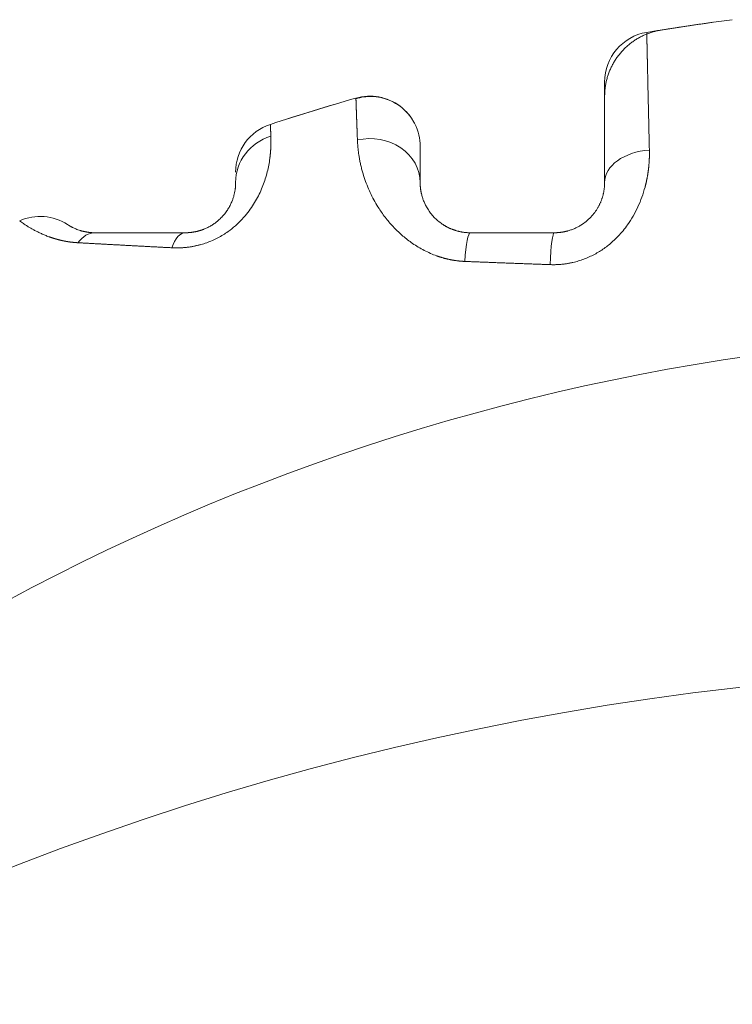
# Model space of a CAD drawing. Header units: millimetres. Extents: x 25069 to 61396, y 8621 to 21558.
# Tile 386 of 656: x 50032 to 50053, y 15471 to 15501. Entities that reach past the tile are written whole.
import ezdxf

# ---------------------------------------------------------------- set-up
doc = ezdxf.new("R2010")
doc.units = ezdxf.units.MM
doc.layers.add('10', color=7, linetype='Continuous')

msp = doc.modelspace()

# ---------------------------------------------------------------- linework, layer by layer
at = {"layer": '10', "color": 7, "linetype": 'Continuous', "lineweight": 15}
for centre, radius, start, end in [((50063.286, 15424.872), 76.5, 97.46959, 99.40043), ((50051.036, 15498.865), 1.5, 99.4004, 180), ((50063.286, 15424.872), 76.5, 106.06136, 108.05923), ((50042.536, 15496.944), 1.5, 0, 106.0614), ((50040.036, 15496.177), 1.5, 108.0592, 180), ((50032.71, 15493.356), 1.5, 56.9946, 114.0596), ((50063.286, 15424.872), 66.5, 44.36729, 137.22783), ((50063.286, 15394.872), 86.5, 62.17714, 117.24272)]:
    msp.add_arc(centre, radius, start, end, dxfattribs=at)
for centre, major_axis, ratio, start_param, end_param in [((50040.036, 15495.872), (1.5, 0), 0.962409, 1.876098, 3.141593), ((50042.536, 15495.872), (-1.5, 0), 0.870403, 3.141593, 4.961484), ((50051.036, 15495.872), (1.5, 0), 0.647322, 1.682021, 3.141593), ((50034.344, 15492.872), (0, -1.5), 0.570226, 3.141593, 3.782792), ((50037.036, 15492.872), (0, -1.5), 0.37988, 3.141593, 3.93502), ((50045.536, 15492.872), (0, -1.5), 0.124364, 3.141593, 4.267771), ((50048.036, 15492.872), (0, -1.5), 0.088225, 3.141593, 4.337587)]:
    msp.add_ellipse(centre, major_axis=major_axis, ratio=ratio, start_param=start_param, end_param=end_param, dxfattribs=at)
for points, weights in [([(50052.761, 15500.644), (50052.247, 15500.573), (50051.733, 15500.496), (50051.221, 15500.414)], [1, 0.999965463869, 0.999965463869, 1]), ([(50051.221, 15500.414), (50050.204, 15500.252), (50049.536, 15499.469), (50049.536, 15498.439)], [1, 0.840551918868, 0.840551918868, 1]), ([(50041.466, 15498.194), (50040.951, 15498.041), (50040.437, 15497.882), (50039.925, 15497.718)], [1, 0.999962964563, 0.999962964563, 1])]:
    msp.add_rational_spline(points, weights, degree=3, dxfattribs=at)
for points, knots in [([(50050.791, 15500.345), (50050.791, 15500.345), (50050.791, 15500.344), (50050.791, 15500.344), (50050.791, 15500.343), (50050.791, 15500.343), (50050.791, 15500.341), (50050.791, 15500.34), (50050.791, 15500.338), (50050.791, 15500.336), (50050.791, 15500.334), (50050.792, 15500.332), (50050.792, 15500.329), (50050.792, 15500.326), (50050.792, 15500.323), (50050.792, 15500.319), (50050.792, 15500.316), (50050.792, 15500.312), (50050.792, 15500.308), (50050.792, 15500.303), (50050.792, 15500.298), (50050.792, 15500.293), (50050.792, 15500.288), (50050.793, 15500.283), (50050.793, 15500.277), (50050.793, 15500.271), (50050.793, 15500.264), (50050.793, 15500.258), (50050.793, 15500.251), (50050.793, 15500.244), (50050.794, 15500.237), (50050.794, 15500.229), (50050.794, 15500.221), (50050.794, 15500.213), (50050.794, 15500.205), (50050.794, 15500.196), (50050.795, 15500.188), (50050.795, 15500.178), (50050.795, 15500.169), (50050.795, 15500.159), (50050.795, 15500.15), (50050.796, 15500.14), (50050.796, 15500.129), (50050.796, 15500.119), (50050.796, 15500.108), (50050.797, 15500.097), (50050.797, 15500.085), (50050.797, 15500.073), (50050.797, 15500.062), (50050.798, 15500.049), (50050.798, 15500.037), (50050.798, 15500.024), (50050.798, 15500.011), (50050.799, 15499.998), (50050.799, 15499.985), (50050.799, 15499.971), (50050.8, 15499.957), (50050.8, 15499.943), (50050.8, 15499.929), (50050.801, 15499.914), (50050.801, 15499.899), (50050.801, 15499.884), (50050.802, 15499.869), (50050.802, 15499.853), (50050.802, 15499.837), (50050.803, 15499.821), (50050.803, 15499.804), (50050.803, 15499.788), (50050.804, 15499.771), (50050.804, 15499.754), (50050.804, 15499.736), (50050.805, 15499.719), (50050.805, 15499.701), (50050.806, 15499.683), (50050.806, 15499.664), (50050.806, 15499.646), (50050.807, 15499.627), (50050.807, 15499.608), (50050.808, 15499.588), (50050.808, 15499.569), (50050.809, 15499.549), (50050.809, 15499.529), (50050.809, 15499.508), (50050.81, 15499.488), (50050.81, 15499.467), (50050.811, 15499.446), (50050.811, 15499.419), (50050.812, 15499.386), (50050.813, 15499.346), (50050.814, 15499.305), (50050.815, 15499.264), (50050.816, 15499.222), (50050.817, 15499.179), (50050.818, 15499.135), (50050.819, 15499.091), (50050.82, 15499.046), (50050.821, 15498.999), (50050.822, 15498.953), (50050.823, 15498.905), (50050.824, 15498.856), (50050.825, 15498.807), (50050.826, 15498.757), (50050.827, 15498.706), (50050.828, 15498.655), (50050.829, 15498.603), (50050.831, 15498.549), (50050.832, 15498.496), (50050.833, 15498.441), (50050.834, 15498.386), (50050.836, 15498.329), (50050.837, 15498.273), (50050.838, 15498.215), (50050.839, 15498.156), (50050.841, 15498.097), (50050.842, 15498.037), (50050.843, 15497.977), (50050.845, 15497.915), (50050.846, 15497.853), (50050.848, 15497.791), (50050.849, 15497.727), (50050.851, 15497.663), (50050.852, 15497.598), (50050.854, 15497.532), (50050.855, 15497.466), (50050.857, 15497.399), (50050.858, 15497.331), (50050.86, 15497.262), (50050.861, 15497.193), (50050.863, 15497.123), (50050.865, 15497.053), (50050.866, 15496.981), (50050.868, 15496.91), (50050.869, 15496.861), (50050.87, 15496.837)], [0, 0, 0, 0, 0.005845, 0.01169, 0.017536, 0.023382, 0.02923, 0.035078, 0.040926, 0.046776, 0.052626, 0.058477, 0.064329, 0.070181, 0.076035, 0.081888, 0.087743, 0.093599, 0.099455, 0.105312, 0.111169, 0.117028, 0.122887, 0.128747, 0.134608, 0.140469, 0.146332, 0.152195, 0.158059, 0.163923, 0.169789, 0.175655, 0.181522, 0.18739, 0.193258, 0.199128, 0.204998, 0.210869, 0.216741, 0.222614, 0.228487, 0.234361, 0.240237, 0.246112, 0.251989, 0.257867, 0.263745, 0.269625, 0.275505, 0.281386, 0.287268, 0.29315, 0.299034, 0.304918, 0.310804, 0.31669, 0.322577, 0.328465, 0.334353, 0.340243, 0.346133, 0.352025, 0.357917, 0.36381, 0.369704, 0.375599, 0.381495, 0.387391, 0.393289, 0.399188, 0.405087, 0.410987, 0.416888, 0.422791, 0.428694, 0.434598, 0.440502, 0.446408, 0.452315, 0.458223, 0.464131, 0.470041, 0.475951, 0.481862, 0.487775, 0.493688, 0.499602, 0.510244, 0.520897, 0.53156, 0.542233, 0.552916, 0.56361, 0.574314, 0.585029, 0.595754, 0.606489, 0.617235, 0.627991, 0.638758, 0.649535, 0.660323, 0.671121, 0.681929, 0.692748, 0.703578, 0.714418, 0.725269, 0.736131, 0.747002, 0.757885, 0.768778, 0.779682, 0.790596, 0.801521, 0.812457, 0.823403, 0.83436, 0.845328, 0.856306, 0.867295, 0.878295, 0.889305, 0.900326, 0.911358, 0.922401, 0.933454, 0.944518, 0.955593, 0.966678, 0.977775, 0.988882, 1, 1, 1, 1]), ([(50049.536, 15495.872), (50049.536, 15496.106), (50049.536, 15496.329), (50049.536, 15496.751), (50049.536, 15496.951), (50049.536, 15497.508), (50049.536, 15497.822), (50049.536, 15498.336), (50049.536, 15498.535), (50049.536, 15498.798), (50049.536, 15498.865), (50049.536, 15498.865)], [0, 0, 0, 0, 0.125, 0.125, 0.25, 0.25, 0.5, 0.5, 0.75, 0.75, 1, 1, 1, 1]), ([(50042.166, 15497.137), (50042.166, 15497.145), (50042.166, 15497.16), (50042.165, 15497.183), (50042.164, 15497.205), (50042.163, 15497.228), (50042.162, 15497.25), (50042.162, 15497.272), (50042.161, 15497.293), (50042.16, 15497.315), (50042.159, 15497.336), (50042.158, 15497.357), (50042.158, 15497.378), (50042.157, 15497.399), (50042.156, 15497.419), (50042.155, 15497.439), (50042.155, 15497.46), (50042.154, 15497.479), (50042.153, 15497.499), (50042.152, 15497.518), (50042.152, 15497.538), (50042.151, 15497.557), (50042.15, 15497.575), (50042.15, 15497.594), (50042.149, 15497.612), (50042.148, 15497.631), (50042.148, 15497.649), (50042.147, 15497.666), (50042.146, 15497.684), (50042.146, 15497.701), (50042.145, 15497.718), (50042.145, 15497.735), (50042.144, 15497.752), (50042.143, 15497.768), (50042.143, 15497.785), (50042.142, 15497.801), (50042.142, 15497.817), (50042.141, 15497.832), (50042.14, 15497.848), (50042.14, 15497.863), (50042.139, 15497.878), (50042.139, 15497.893), (50042.138, 15497.907), (50042.138, 15497.921), (50042.137, 15497.936), (50042.137, 15497.949), (50042.136, 15497.963), (50042.136, 15497.977), (50042.135, 15497.99), (50042.135, 15498.003), (50042.134, 15498.016), (50042.134, 15498.028), (50042.133, 15498.041), (50042.133, 15498.053), (50042.133, 15498.065), (50042.132, 15498.077), (50042.132, 15498.088), (50042.131, 15498.1), (50042.131, 15498.111), (50042.131, 15498.122), (50042.13, 15498.132), (50042.13, 15498.143), (50042.129, 15498.153), (50042.129, 15498.163), (50042.129, 15498.173), (50042.128, 15498.182), (50042.128, 15498.192), (50042.128, 15498.201), (50042.127, 15498.21), (50042.127, 15498.218), (50042.127, 15498.227), (50042.127, 15498.235), (50042.126, 15498.243), (50042.126, 15498.251), (50042.126, 15498.259), (50042.125, 15498.266), (50042.125, 15498.273), (50042.125, 15498.28), (50042.125, 15498.287), (50042.124, 15498.293), (50042.124, 15498.3), (50042.124, 15498.306), (50042.124, 15498.311), (50042.124, 15498.317), (50042.123, 15498.322), (50042.123, 15498.328), (50042.123, 15498.333), (50042.123, 15498.337), (50042.123, 15498.342), (50042.123, 15498.346), (50042.122, 15498.35), (50042.122, 15498.354), (50042.122, 15498.358), (50042.122, 15498.361), (50042.122, 15498.364), (50042.122, 15498.367), (50042.122, 15498.37), (50042.122, 15498.373), (50042.122, 15498.375), (50042.122, 15498.377), (50042.122, 15498.379), (50042.121, 15498.38), (50042.121, 15498.382), (50042.121, 15498.383), (50042.121, 15498.384), (50042.121, 15498.385), (50042.121, 15498.385), (50042.121, 15498.386), (50042.121, 15498.386), (50042.121, 15498.386)], [0, 0, 0, 0, 0.00945, 0.018899, 0.028344, 0.037788, 0.047229, 0.056668, 0.066104, 0.075538, 0.08497, 0.0944, 0.103828, 0.113253, 0.122676, 0.132096, 0.141515, 0.150931, 0.160345, 0.169757, 0.179167, 0.188574, 0.19798, 0.207383, 0.216784, 0.226183, 0.23558, 0.244975, 0.254367, 0.263758, 0.273146, 0.282533, 0.291917, 0.3013, 0.31068, 0.320058, 0.329435, 0.338809, 0.348181, 0.357552, 0.36692, 0.376286, 0.385651, 0.395014, 0.404374, 0.413733, 0.42309, 0.432445, 0.441798, 0.451149, 0.460498, 0.469846, 0.479192, 0.488536, 0.497878, 0.507218, 0.516556, 0.525893, 0.535228, 0.544561, 0.553893, 0.563223, 0.572551, 0.581877, 0.591202, 0.600525, 0.609846, 0.619166, 0.628484, 0.6378, 0.647115, 0.656428, 0.66574, 0.67505, 0.684359, 0.693665, 0.702971, 0.712275, 0.721577, 0.730878, 0.740177, 0.749475, 0.758771, 0.768066, 0.77736, 0.786652, 0.795942, 0.805231, 0.814519, 0.823805, 0.83309, 0.842374, 0.851656, 0.860937, 0.870217, 0.879495, 0.888772, 0.898048, 0.907323, 0.916596, 0.925868, 0.935139, 0.944408, 0.953676, 0.962943, 0.972209, 0.981474, 0.990738, 1, 1, 1, 1]), ([(50043.896, 15497.579), (50043.813, 15497.75), (50043.603, 15498.045), (50043.136, 15498.352), (50042.611, 15498.46), (50042.281, 15498.414), (50042.122, 15498.366)], [0, 0, 0, 0, 0.256215, 0.518529, 0.770622, 1, 1, 1, 1]), ([(50039.571, 15497.603), (50039.571, 15497.603), (50039.571, 15497.603), (50039.571, 15497.603), (50039.571, 15497.602), (50039.571, 15497.601), (50039.571, 15497.6), (50039.571, 15497.598), (50039.572, 15497.597), (50039.572, 15497.595), (50039.572, 15497.592), (50039.572, 15497.59), (50039.572, 15497.587), (50039.572, 15497.584), (50039.572, 15497.58), (50039.572, 15497.576), (50039.572, 15497.573), (50039.573, 15497.568), (50039.573, 15497.564), (50039.573, 15497.559), (50039.573, 15497.554), (50039.573, 15497.549), (50039.574, 15497.543), (50039.574, 15497.537), (50039.574, 15497.531), (50039.574, 15497.525), (50039.575, 15497.518), (50039.575, 15497.511), (50039.575, 15497.504), (50039.576, 15497.496), (50039.576, 15497.488), (50039.576, 15497.48), (50039.576, 15497.472), (50039.577, 15497.463), (50039.577, 15497.455), (50039.578, 15497.445), (50039.578, 15497.436), (50039.578, 15497.426), (50039.579, 15497.416), (50039.579, 15497.406), (50039.58, 15497.396), (50039.58, 15497.385), (50039.58, 15497.374), (50039.581, 15497.363), (50039.581, 15497.351), (50039.582, 15497.339), (50039.582, 15497.327), (50039.583, 15497.315), (50039.583, 15497.302), (50039.584, 15497.289), (50039.584, 15497.276), (50039.585, 15497.263), (50039.585, 15497.253), (50039.585, 15497.249)], [0, 0, 0, 0, 0.019558, 0.039118, 0.058679, 0.078241, 0.097804, 0.11737, 0.136936, 0.156505, 0.176075, 0.195646, 0.215219, 0.234794, 0.254371, 0.27395, 0.29353, 0.313112, 0.332696, 0.352283, 0.371871, 0.391461, 0.411053, 0.430648, 0.450245, 0.469844, 0.489445, 0.509048, 0.528654, 0.548262, 0.567873, 0.587486, 0.607101, 0.62672, 0.64634, 0.665964, 0.68559, 0.705218, 0.72485, 0.744484, 0.764121, 0.783761, 0.803404, 0.82305, 0.842698, 0.86235, 0.882005, 0.901663, 0.921324, 0.940988, 0.960655, 0.980326, 1, 1, 1, 1]), ([(50039.585, 15497.249), (50039.586, 15497.245), (50039.586, 15497.237), (50039.586, 15497.224), (50039.587, 15497.212), (50039.587, 15497.199), (50039.587, 15497.186), (50039.588, 15497.173), (50039.588, 15497.16), (50039.588, 15497.147), (50039.588, 15497.134), (50039.588, 15497.12), (50039.588, 15497.107), (50039.588, 15497.093), (50039.588, 15497.08), (50039.588, 15497.066), (50039.588, 15497.052), (50039.588, 15497.038), (50039.588, 15497.024), (50039.587, 15497.009), (50039.587, 15496.995), (50039.587, 15496.98), (50039.586, 15496.966), (50039.586, 15496.951), (50039.585, 15496.937), (50039.585, 15496.922), (50039.584, 15496.907), (50039.583, 15496.892), (50039.582, 15496.877), (50039.581, 15496.862), (50039.581, 15496.847), (50039.58, 15496.832), (50039.578, 15496.816), (50039.577, 15496.801), (50039.576, 15496.786), (50039.575, 15496.77), (50039.574, 15496.755), (50039.572, 15496.739), (50039.571, 15496.724), (50039.569, 15496.708), (50039.568, 15496.693), (50039.566, 15496.677), (50039.564, 15496.661), (50039.563, 15496.645), (50039.561, 15496.63), (50039.559, 15496.614), (50039.557, 15496.598), (50039.547, 15496.525), (50039.526, 15496.393), (50039.482, 15496.191), (50039.425, 15495.987), (50039.354, 15495.782), (50039.268, 15495.577), (50039.165, 15495.373), (50039.045, 15495.173), (50038.902, 15494.972), (50038.733, 15494.773), (50038.535, 15494.58), (50038.342, 15494.427), (50038.163, 15494.308), (50038.006, 15494.218), (50037.843, 15494.14), (50037.674, 15494.073), (50037.544, 15494.032), (50037.457, 15494.008), (50037.414, 15493.997), (50037.371, 15493.987), (50037.328, 15493.977), (50037.285, 15493.968), (50037.241, 15493.96), (50037.198, 15493.953), (50037.155, 15493.946), (50037.111, 15493.941), (50037.068, 15493.936), (50037.024, 15493.931), (50036.981, 15493.928), (50036.937, 15493.925), (50036.893, 15493.922), (50036.849, 15493.921), (50036.806, 15493.92), (50036.762, 15493.92), (50036.718, 15493.921), (50036.674, 15493.922), (50036.645, 15493.923), (50036.63, 15493.924)], [0, 0, 0, 0, 0.006175, 0.012316, 0.018423, 0.024497, 0.030538, 0.036545, 0.042519, 0.04846, 0.054367, 0.060241, 0.066082, 0.07189, 0.077664, 0.083405, 0.089114, 0.094789, 0.100431, 0.10604, 0.111616, 0.11716, 0.12267, 0.128148, 0.133593, 0.139005, 0.144384, 0.149731, 0.155045, 0.160327, 0.165576, 0.170792, 0.175977, 0.181128, 0.186248, 0.191335, 0.19639, 0.201413, 0.206404, 0.211363, 0.21629, 0.221184, 0.226047, 0.230878, 0.235678, 0.240445, 0.245181, 0.249886, 0.305332, 0.357824, 0.407506, 0.454547, 0.499145, 0.542807, 0.584352, 0.624116, 0.667661, 0.709141, 0.749323, 0.774981, 0.800059, 0.824824, 0.849554, 0.874529, 0.880659, 0.886781, 0.892899, 0.899018, 0.90514, 0.911271, 0.917413, 0.92357, 0.929747, 0.935947, 0.942173, 0.94843, 0.954721, 0.961049, 0.967419, 0.973833, 0.980295, 0.986808, 0.993375, 1, 1, 1, 1]), ([(50045.368, 15493.517), (50045.36, 15493.517), (50045.343, 15493.518), (50045.319, 15493.519), (50045.295, 15493.521), (50045.27, 15493.523), (50045.246, 15493.525), (50045.222, 15493.527), (50045.198, 15493.529), (50045.173, 15493.532), (50045.149, 15493.535), (50045.125, 15493.538), (50045.101, 15493.541), (50045.077, 15493.544), (50045.053, 15493.548), (50045.029, 15493.552), (50045.005, 15493.556), (50044.981, 15493.56), (50044.957, 15493.565), (50044.933, 15493.57), (50044.909, 15493.575), (50044.885, 15493.58), (50044.861, 15493.585), (50044.838, 15493.591), (50044.814, 15493.596), (50044.79, 15493.602), (50044.766, 15493.609), (50044.743, 15493.615), (50044.719, 15493.622), (50044.696, 15493.629), (50044.672, 15493.636), (50044.648, 15493.643), (50044.625, 15493.65), (50044.601, 15493.658), (50044.578, 15493.666), (50044.555, 15493.674), (50044.475, 15493.702), (50044.341, 15493.756), (50044.157, 15493.843), (50043.979, 15493.943), (50043.761, 15494.083), (50043.513, 15494.274), (50043.25, 15494.524), (50043.012, 15494.8), (50042.826, 15495.062), (50042.682, 15495.302), (50042.57, 15495.516), (50042.471, 15495.737), (50042.385, 15495.963), (50042.325, 15496.155), (50042.283, 15496.313), (50042.254, 15496.437), (50042.229, 15496.561), (50042.213, 15496.659), (50042.202, 15496.729), (50042.196, 15496.773), (50042.191, 15496.818), (50042.186, 15496.863), (50042.181, 15496.908), (50042.177, 15496.953), (50042.174, 15496.999), (50042.171, 15497.045), (50042.168, 15497.091), (50042.167, 15497.122), (50042.166, 15497.137)], [0, 0, 0, 0, 0.003538, 0.007075, 0.010612, 0.014149, 0.017687, 0.021225, 0.024766, 0.028307, 0.031851, 0.035397, 0.038947, 0.042499, 0.046055, 0.049615, 0.053179, 0.056748, 0.060322, 0.063901, 0.067486, 0.071078, 0.074676, 0.07828, 0.081892, 0.085512, 0.089139, 0.092775, 0.096419, 0.100072, 0.103734, 0.107406, 0.111088, 0.114781, 0.118484, 0.122197, 0.125922, 0.156551, 0.187622, 0.2193, 0.251739, 0.310231, 0.370971, 0.434587, 0.501633, 0.547564, 0.595412, 0.645285, 0.697284, 0.751497, 0.781124, 0.811636, 0.843044, 0.875354, 0.886801, 0.898473, 0.910371, 0.922495, 0.934845, 0.947422, 0.960225, 0.973256, 0.986514, 1, 1, 1, 1]), ([(50044.036, 15496.944), (50044.036, 15496.944), (50044.036, 15496.921), (50044.036, 15496.829), (50044.036, 15496.759), (50044.036, 15496.488), (50044.036, 15496.222), (50044.036, 15495.872)], [0, 0, 0, 0, 0.25, 0.25, 0.5, 0.5, 1, 1, 1, 1]), ([(50050.87, 15496.837), (50050.87, 15496.828), (50050.87, 15496.809), (50050.871, 15496.781), (50050.871, 15496.753), (50050.871, 15496.725), (50050.871, 15496.696), (50050.87, 15496.668), (50050.87, 15496.64), (50050.869, 15496.612), (50050.868, 15496.584), (50050.867, 15496.556), (50050.865, 15496.528), (50050.864, 15496.5), (50050.862, 15496.473), (50050.86, 15496.445), (50050.858, 15496.417), (50050.855, 15496.389), (50050.853, 15496.361), (50050.85, 15496.333), (50050.847, 15496.306), (50050.844, 15496.278), (50050.841, 15496.25), (50050.837, 15496.223), (50050.833, 15496.195), (50050.829, 15496.167), (50050.825, 15496.14), (50050.821, 15496.112), (50050.817, 15496.085), (50050.812, 15496.057), (50050.807, 15496.03), (50050.802, 15496.003), (50050.797, 15495.975), (50050.791, 15495.948), (50050.785, 15495.921), (50050.78, 15495.894), (50050.773, 15495.867), (50050.767, 15495.84), (50050.761, 15495.813), (50050.754, 15495.786), (50050.747, 15495.759), (50050.716, 15495.641), (50050.652, 15495.435), (50050.534, 15495.145), (50050.392, 15494.869), (50050.24, 15494.632), (50050.088, 15494.433), (50049.942, 15494.268), (50049.797, 15494.126), (50049.655, 15494.005), (50049.52, 15493.903), (50049.379, 15493.81), (50049.232, 15493.725), (50049.079, 15493.649), (50048.92, 15493.584), (50048.758, 15493.529), (50048.632, 15493.495), (50048.544, 15493.475), (50048.496, 15493.466), (50048.448, 15493.457), (50048.4, 15493.449), (50048.352, 15493.442), (50048.304, 15493.436), (50048.255, 15493.431), (50048.207, 15493.427), (50048.158, 15493.424), (50048.109, 15493.421), (50048.06, 15493.42), (50048.011, 15493.419), (50047.962, 15493.42), (50047.93, 15493.421), (50047.913, 15493.421)], [0, 0, 0, 0, 0.00671, 0.013393, 0.020051, 0.026683, 0.03329, 0.039871, 0.046427, 0.052959, 0.059466, 0.065948, 0.072407, 0.078841, 0.085252, 0.09164, 0.098004, 0.104346, 0.110665, 0.116961, 0.123236, 0.129488, 0.135719, 0.141928, 0.148117, 0.154284, 0.160431, 0.166558, 0.172664, 0.178751, 0.184818, 0.190866, 0.196895, 0.202906, 0.208898, 0.214872, 0.220828, 0.226767, 0.232688, 0.238592, 0.24448, 0.250352, 0.316066, 0.379328, 0.440661, 0.500638, 0.542892, 0.584343, 0.625255, 0.656976, 0.688283, 0.719322, 0.750243, 0.781764, 0.813007, 0.844146, 0.875355, 0.884266, 0.893161, 0.902041, 0.910912, 0.919778, 0.928643, 0.93751, 0.946384, 0.955269, 0.964169, 0.973089, 0.982031, 0.991, 1, 1, 1, 1]), ([(50037.036, 15494.372), (50037.041, 15494.372), (50037.05, 15494.372), (50037.064, 15494.372), (50037.077, 15494.372), (50037.091, 15494.373), (50037.105, 15494.373), (50037.119, 15494.374), (50037.132, 15494.375), (50037.146, 15494.376), (50037.16, 15494.377), (50037.174, 15494.378), (50037.188, 15494.38), (50037.201, 15494.381), (50037.215, 15494.383), (50037.229, 15494.384), (50037.243, 15494.386), (50037.257, 15494.388), (50037.27, 15494.39), (50037.284, 15494.393), (50037.298, 15494.395), (50037.312, 15494.397), (50037.326, 15494.4), (50037.339, 15494.403), (50037.353, 15494.406), (50037.367, 15494.409), (50037.381, 15494.412), (50037.394, 15494.415), (50037.408, 15494.419), (50037.422, 15494.422), (50037.435, 15494.426), (50037.449, 15494.43), (50037.463, 15494.434), (50037.476, 15494.438), (50037.49, 15494.442), (50037.503, 15494.446), (50037.517, 15494.451), (50037.53, 15494.456), (50037.544, 15494.46), (50037.557, 15494.465), (50037.571, 15494.47), (50037.614, 15494.487), (50037.688, 15494.519), (50037.787, 15494.572), (50037.88, 15494.63), (50037.968, 15494.694), (50038.06, 15494.773), (50038.151, 15494.865), (50038.237, 15494.97), (50038.311, 15495.078), (50038.372, 15495.186), (50038.42, 15495.29), (50038.458, 15495.389), (50038.485, 15495.481), (50038.506, 15495.568), (50038.517, 15495.629), (50038.523, 15495.671), (50038.526, 15495.694), (50038.528, 15495.717), (50038.53, 15495.739), (50038.532, 15495.761), (50038.534, 15495.781), (50038.535, 15495.801), (50038.535, 15495.82), (50038.536, 15495.838), (50038.536, 15495.855), (50038.536, 15495.866), (50038.536, 15495.872)], [0, 0, 0, 0, 0.003623, 0.00721, 0.010762, 0.01428, 0.017765, 0.021217, 0.024637, 0.028026, 0.031385, 0.034714, 0.038015, 0.041288, 0.044534, 0.047755, 0.05095, 0.054122, 0.057271, 0.060398, 0.063504, 0.066591, 0.069659, 0.072709, 0.075743, 0.078762, 0.081766, 0.084758, 0.087738, 0.090707, 0.093667, 0.096619, 0.099564, 0.102504, 0.105439, 0.108371, 0.111302, 0.114231, 0.117162, 0.120095, 0.123031, 0.125971, 0.149013, 0.172584, 0.19724, 0.22347, 0.251681, 0.292956, 0.338133, 0.387687, 0.441977, 0.501276, 0.558563, 0.619119, 0.68305, 0.750447, 0.772061, 0.793883, 0.815916, 0.838162, 0.860623, 0.8833, 0.906196, 0.929312, 0.95265, 0.976212, 1, 1, 1, 1]), ([(50044.036, 15495.872), (50044.036, 15495.867), (50044.036, 15495.856), (50044.037, 15495.84), (50044.037, 15495.824), (50044.038, 15495.808), (50044.038, 15495.791), (50044.039, 15495.775), (50044.041, 15495.758), (50044.042, 15495.741), (50044.044, 15495.724), (50044.045, 15495.707), (50044.047, 15495.69), (50044.049, 15495.673), (50044.052, 15495.656), (50044.055, 15495.638), (50044.057, 15495.621), (50044.061, 15495.603), (50044.064, 15495.585), (50044.067, 15495.567), (50044.071, 15495.55), (50044.082, 15495.504), (50044.102, 15495.429), (50044.138, 15495.324), (50044.184, 15495.22), (50044.243, 15495.108), (50044.319, 15494.991), (50044.416, 15494.87), (50044.528, 15494.757), (50044.623, 15494.68), (50044.685, 15494.637), (50044.708, 15494.621), (50044.732, 15494.606), (50044.756, 15494.591), (50044.78, 15494.576), (50044.805, 15494.562), (50044.831, 15494.548), (50044.856, 15494.535), (50044.882, 15494.522), (50044.909, 15494.509), (50044.936, 15494.497), (50044.963, 15494.486), (50044.99, 15494.475), (50045.018, 15494.464), (50045.046, 15494.454), (50045.075, 15494.444), (50045.104, 15494.435), (50045.133, 15494.427), (50045.163, 15494.419), (50045.192, 15494.412), (50045.222, 15494.405), (50045.253, 15494.399), (50045.283, 15494.393), (50045.314, 15494.388), (50045.345, 15494.384), (50045.377, 15494.38), (50045.408, 15494.377), (50045.44, 15494.375), (50045.472, 15494.373), (50045.504, 15494.372), (50045.526, 15494.372), (50045.536, 15494.372)], [0, 0, 0, 0, 0.01306, 0.026055, 0.038985, 0.051851, 0.064653, 0.077392, 0.090066, 0.102677, 0.115225, 0.12771, 0.140132, 0.152492, 0.164789, 0.177024, 0.189197, 0.201309, 0.213359, 0.225348, 0.237276, 0.249144, 0.315943, 0.37977, 0.440688, 0.498766, 0.567582, 0.631963, 0.692149, 0.748431, 0.757557, 0.766593, 0.77554, 0.784401, 0.793177, 0.801872, 0.810486, 0.819023, 0.827484, 0.835872, 0.84419, 0.852439, 0.860623, 0.868744, 0.876805, 0.884808, 0.892757, 0.900654, 0.908502, 0.916304, 0.924064, 0.931783, 0.939466, 0.947116, 0.954735, 0.962327, 0.969896, 0.977444, 0.984975, 0.992493, 1, 1, 1, 1]), ([(50048.036, 15494.372), (50048.042, 15494.372), (50048.054, 15494.372), (50048.071, 15494.372), (50048.089, 15494.373), (50048.106, 15494.373), (50048.124, 15494.374), (50048.141, 15494.376), (50048.159, 15494.377), (50048.176, 15494.378), (50048.193, 15494.38), (50048.211, 15494.382), (50048.228, 15494.384), (50048.246, 15494.387), (50048.263, 15494.389), (50048.281, 15494.392), (50048.298, 15494.395), (50048.315, 15494.398), (50048.333, 15494.401), (50048.35, 15494.405), (50048.367, 15494.409), (50048.384, 15494.413), (50048.401, 15494.417), (50048.419, 15494.421), (50048.436, 15494.426), (50048.481, 15494.439), (50048.553, 15494.462), (50048.65, 15494.502), (50048.743, 15494.547), (50048.859, 15494.614), (50048.991, 15494.71), (50049.128, 15494.838), (50049.244, 15494.977), (50049.314, 15495.083), (50049.353, 15495.154), (50049.371, 15495.187), (50049.387, 15495.22), (50049.403, 15495.254), (50049.418, 15495.288), (50049.432, 15495.322), (50049.445, 15495.356), (50049.457, 15495.39), (50049.468, 15495.424), (50049.478, 15495.459), (50049.488, 15495.493), (50049.496, 15495.528), (50049.504, 15495.563), (50049.511, 15495.597), (50049.517, 15495.632), (50049.522, 15495.667), (50049.527, 15495.701), (50049.53, 15495.736), (50049.533, 15495.77), (50049.535, 15495.804), (50049.536, 15495.838), (50049.536, 15495.861), (50049.536, 15495.872)], [0, 0, 0, 0, 0.005993, 0.011981, 0.017963, 0.02394, 0.029912, 0.035881, 0.041847, 0.04781, 0.053771, 0.05973, 0.065688, 0.071646, 0.077604, 0.083563, 0.089523, 0.095485, 0.10145, 0.107417, 0.113388, 0.119363, 0.125343, 0.131328, 0.137318, 0.143315, 0.179135, 0.214794, 0.250411, 0.28611, 0.355193, 0.42528, 0.497176, 0.571626, 0.588469, 0.605526, 0.622805, 0.64031, 0.658049, 0.676027, 0.694249, 0.71272, 0.731446, 0.750432, 0.769681, 0.789199, 0.80899, 0.829057, 0.849406, 0.870038, 0.890959, 0.912171, 0.933678, 0.955483, 0.97759, 1, 1, 1, 1]), ([(50033.832, 15494.074), (50033.826, 15494.074), (50033.814, 15494.075), (50033.797, 15494.076), (50033.779, 15494.077), (50033.761, 15494.079), (50033.744, 15494.08), (50033.726, 15494.082), (50033.709, 15494.083), (50033.691, 15494.085), (50033.674, 15494.087), (50033.657, 15494.089), (50033.639, 15494.091), (50033.622, 15494.093), (50033.605, 15494.095), (50033.588, 15494.098), (50033.571, 15494.1), (50033.554, 15494.103), (50033.537, 15494.105), (50033.52, 15494.108), (50033.503, 15494.111), (50033.487, 15494.114), (50033.47, 15494.117), (50033.453, 15494.12), (50033.437, 15494.123), (50033.42, 15494.126), (50033.404, 15494.13), (50033.387, 15494.133), (50033.371, 15494.136), (50033.355, 15494.14), (50033.339, 15494.144), (50033.323, 15494.147), (50033.307, 15494.151), (50033.291, 15494.155), (50033.275, 15494.159), (50033.259, 15494.163), (50033.243, 15494.167), (50033.227, 15494.171), (50033.212, 15494.176), (50033.196, 15494.18), (50033.181, 15494.184), (50033.165, 15494.189), (50033.15, 15494.193), (50033.135, 15494.198), (50033.119, 15494.203), (50033.104, 15494.207), (50033.089, 15494.212), (50033.074, 15494.217), (50033.059, 15494.222), (50033.044, 15494.227), (50033.03, 15494.232), (50033.015, 15494.237), (50033, 15494.242), (50032.986, 15494.247), (50032.935, 15494.265), (50032.851, 15494.298), (50032.741, 15494.346), (50032.637, 15494.395), (50032.541, 15494.444), (50032.451, 15494.494), (50032.369, 15494.542), (50032.296, 15494.588), (50032.233, 15494.63), (50032.194, 15494.657), (50032.173, 15494.672), (50032.162, 15494.679), (50032.153, 15494.686), (50032.144, 15494.692), (50032.136, 15494.698), (50032.129, 15494.703), (50032.123, 15494.708), (50032.117, 15494.712), (50032.112, 15494.715), (50032.108, 15494.719), (50032.104, 15494.721), (50032.102, 15494.723), (50032.1, 15494.725), (50032.098, 15494.726), (50032.098, 15494.726), (50032.098, 15494.726)], [0, 0, 0, 0, 0.004191, 0.008398, 0.012621, 0.01686, 0.021117, 0.025391, 0.029682, 0.033991, 0.038319, 0.042665, 0.04703, 0.051414, 0.055818, 0.060242, 0.064686, 0.069151, 0.073636, 0.078143, 0.082671, 0.087221, 0.091793, 0.096387, 0.101004, 0.105643, 0.110306, 0.114992, 0.119702, 0.124436, 0.129194, 0.133976, 0.138783, 0.143615, 0.148472, 0.153355, 0.158263, 0.163197, 0.168157, 0.173144, 0.178157, 0.183197, 0.188264, 0.193358, 0.198479, 0.203628, 0.208805, 0.214009, 0.219242, 0.224503, 0.229793, 0.235112, 0.240459, 0.245836, 0.251241, 0.297263, 0.345262, 0.395323, 0.44752, 0.501917, 0.560618, 0.621652, 0.685072, 0.750922, 0.767055, 0.783254, 0.799518, 0.815848, 0.832246, 0.848711, 0.865243, 0.881844, 0.898513, 0.915252, 0.93206, 0.948939, 0.965888, 0.982908, 1, 1, 1, 1]), ([(50033.527, 15494.614), (50033.527, 15494.614), (50033.527, 15494.614), (50033.527, 15494.614), (50033.528, 15494.613), (50033.528, 15494.613), (50033.529, 15494.613), (50033.53, 15494.612), (50033.531, 15494.611), (50033.533, 15494.61), (50033.534, 15494.609), (50033.536, 15494.608), (50033.538, 15494.607), (50033.54, 15494.606), (50033.542, 15494.604), (50033.544, 15494.603), (50033.547, 15494.601), (50033.55, 15494.599), (50033.553, 15494.597), (50033.556, 15494.595), (50033.559, 15494.593), (50033.563, 15494.591), (50033.567, 15494.589), (50033.571, 15494.587), (50033.575, 15494.584), (50033.579, 15494.582), (50033.584, 15494.579), (50033.588, 15494.576), (50033.593, 15494.573), (50033.598, 15494.57), (50033.604, 15494.567), (50033.609, 15494.564), (50033.615, 15494.561), (50033.621, 15494.558), (50033.627, 15494.554), (50033.633, 15494.551), (50033.64, 15494.548), (50033.646, 15494.544), (50033.653, 15494.54), (50033.66, 15494.537), (50033.668, 15494.533), (50033.687, 15494.523), (50033.72, 15494.507), (50033.773, 15494.484), (50033.833, 15494.461), (50033.883, 15494.444), (50033.919, 15494.433), (50033.936, 15494.428), (50033.954, 15494.423), (50033.972, 15494.419), (50033.99, 15494.414), (50034.009, 15494.41), (50034.027, 15494.406), (50034.047, 15494.402), (50034.066, 15494.398), (50034.086, 15494.394), (50034.106, 15494.391), (50034.126, 15494.388), (50034.146, 15494.385), (50034.167, 15494.382), (50034.188, 15494.38), (50034.21, 15494.378), (50034.231, 15494.376), (50034.253, 15494.375), (50034.276, 15494.373), (50034.298, 15494.373), (50034.321, 15494.372), (50034.336, 15494.372), (50034.344, 15494.372)], [0, 0, 0, 0, 0.013156, 0.026276, 0.039358, 0.052404, 0.065413, 0.078386, 0.091323, 0.104224, 0.11709, 0.129919, 0.142714, 0.155473, 0.168198, 0.180888, 0.193543, 0.206164, 0.218751, 0.231304, 0.243824, 0.25631, 0.268763, 0.281183, 0.29357, 0.305925, 0.318247, 0.330538, 0.342796, 0.355023, 0.367219, 0.379383, 0.391516, 0.403619, 0.415691, 0.427734, 0.439746, 0.451728, 0.463681, 0.475605, 0.4875, 0.499366, 0.566171, 0.630089, 0.691184, 0.749531, 0.763233, 0.776704, 0.789942, 0.802951, 0.815731, 0.828285, 0.840613, 0.852717, 0.8646, 0.876264, 0.88771, 0.898941, 0.909959, 0.920766, 0.931365, 0.94176, 0.951952, 0.961946, 0.971744, 0.981349, 0.990767, 1, 1, 1, 1]), ([(50034.344, 15494.372), (50034.764, 15494.372), (50035.202, 15494.372), (50036.102, 15494.372), (50036.564, 15494.372), (50037.036, 15494.372)], [0, 0, 0, 0, 0.5, 0.5, 1, 1, 1, 1]), ([(50036.63, 15493.924), (50036.61, 15493.925), (50036.57, 15493.927), (50036.51, 15493.93), (50036.45, 15493.933), (50036.39, 15493.937), (50036.331, 15493.94), (50036.272, 15493.943), (50036.213, 15493.946), (50036.155, 15493.949), (50036.097, 15493.952), (50036.039, 15493.955), (50035.981, 15493.958), (50035.924, 15493.961), (50035.867, 15493.964), (50035.81, 15493.967), (50035.754, 15493.97), (50035.698, 15493.973), (50035.642, 15493.976), (50035.587, 15493.979), (50035.531, 15493.982), (50035.476, 15493.985), (50035.422, 15493.988), (50035.368, 15493.991), (50035.313, 15493.994), (50035.26, 15493.996), (50035.206, 15493.999), (50035.153, 15494.002), (50035.1, 15494.005), (50035.048, 15494.008), (50034.995, 15494.011), (50034.944, 15494.013), (50034.892, 15494.016), (50034.841, 15494.019), (50034.789, 15494.022), (50034.739, 15494.024), (50034.688, 15494.027), (50034.638, 15494.03), (50034.588, 15494.033), (50034.539, 15494.035), (50034.489, 15494.038), (50034.441, 15494.041), (50034.392, 15494.043), (50034.344, 15494.046), (50034.296, 15494.049), (50034.248, 15494.051), (50034.2, 15494.054), (50034.153, 15494.056), (50034.107, 15494.059), (50034.06, 15494.061), (50034.014, 15494.064), (50033.968, 15494.067), (50033.922, 15494.069), (50033.877, 15494.071), (50033.847, 15494.073), (50033.832, 15494.074)], [0, 0, 0, 0, 0.0204, 0.040739, 0.061016, 0.081232, 0.101387, 0.121481, 0.141514, 0.161487, 0.181398, 0.201249, 0.22104, 0.240771, 0.260442, 0.280053, 0.299604, 0.319095, 0.338527, 0.3579, 0.377213, 0.396468, 0.415663, 0.4348, 0.453879, 0.472899, 0.491861, 0.510766, 0.529612, 0.548401, 0.567132, 0.585807, 0.604424, 0.622984, 0.641488, 0.659935, 0.678326, 0.696661, 0.71494, 0.733164, 0.751332, 0.769445, 0.787503, 0.805507, 0.823456, 0.84135, 0.859191, 0.876978, 0.894711, 0.912391, 0.930018, 0.947592, 0.965113, 0.982583, 1, 1, 1, 1]), ([(50047.913, 15493.421), (50047.868, 15493.423), (50047.777, 15493.426), (50047.641, 15493.431), (50047.505, 15493.436), (50047.37, 15493.441), (50047.235, 15493.445), (50047.1, 15493.45), (50046.965, 15493.455), (50046.831, 15493.46), (50046.697, 15493.465), (50046.563, 15493.47), (50046.429, 15493.476), (50046.295, 15493.481), (50046.162, 15493.486), (50046.029, 15493.491), (50045.896, 15493.496), (50045.764, 15493.501), (50045.632, 15493.507), (50045.5, 15493.512), (50045.412, 15493.515), (50045.368, 15493.517)], [0, 0, 0, 0, 0.053369, 0.106654, 0.159855, 0.212973, 0.266008, 0.31896, 0.37183, 0.424619, 0.477325, 0.529951, 0.582496, 0.634961, 0.687346, 0.739651, 0.791878, 0.844025, 0.896095, 0.948086, 1, 1, 1, 1])]:
    msp.add_open_spline(points, degree=3, knots=knots, dxfattribs=at)
msp.add_open_spline([(50045.536, 15494.372), (50046.368, 15494.372), (50047.201, 15494.372), (50048.036, 15494.372)], degree=3, dxfattribs=at)

doc.saveas('drawing.dxf')
